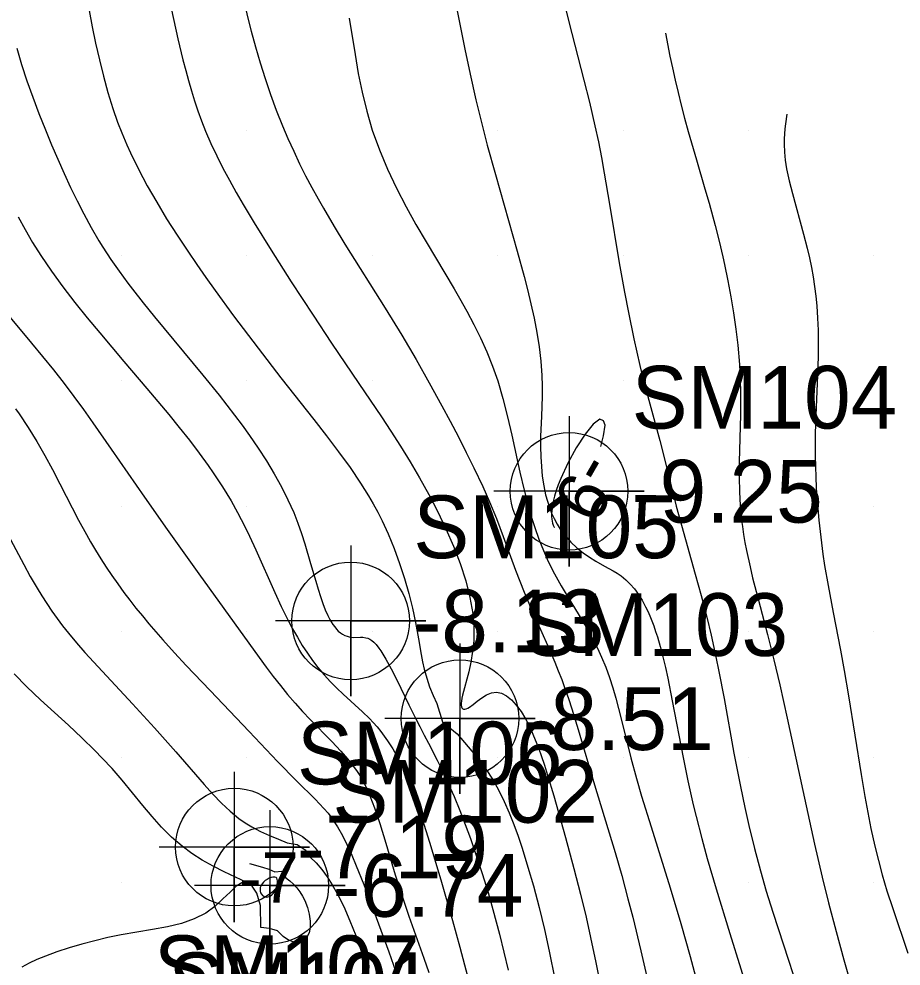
# Model space of a CAD drawing. Extents: x 2602990 to 2605851, y 618069 to 619180.
# Drawn here: x 2604065.9 to 2604101.09, y 618811.67 to 618849.44 of the extents above; entities that cross this region are included whole.
import ezdxf

# ---------------------------------------------------------------- set-up
doc = ezdxf.new("R2010")
doc.units = 0
for name, color, linetype in [('Default', 7, 'Continuous'), ('DTM Contours Major', 7, 'Continuous'), ('DTM Contours Minor', 7, 'Continuous'), ('DTM Contours Minor Text', 7, 'Continuous'), ('Exist DTM Regular Point Underwater CELL', 7, 'Continuous'), ('Exist DTM Regular Point Underwater Cogo Elevation', 7, 'Continuous'), ('Exist DTM Regular Point Underwater Cogo Number', 7, 'Continuous'), ('Exist DTM Scan Elevation Point', 7, 'Continuous')]:
    doc.layers.add(name, color=color, linetype=linetype)

# ---------------------------------------------------------------- blocks, each defined once
blk = doc.blocks.new('POINT_DISPLAY')
at = {"layer": 'Default'}
blk.add_line((0, 0), (0, 0), dxfattribs=at)

msp = doc.modelspace()

# ---------------------------------------------------------------- linework, layer by layer
at = {"layer": 'DTM Contours Major'}
msp.add_lwpolyline([(2604065.816, 618848.266), (2604066.006, 618847.619), (2604066.219, 618846.966), (2604066.453, 618846.312), (2604066.701, 618845.659), (2604066.961, 618845.011), (2604067.206, 618844.421), (2604067.455, 618843.841), (2604067.71, 618843.273), (2604067.967, 618842.72), (2604068.229, 618842.183), (2604068.493, 618841.667), (2604068.79, 618841.119), (2604069.096, 618840.591), (2604069.254, 618840.333), (2604069.573, 618839.842), (2604069.899, 618839.373), (2604070.247, 618838.9), (2604070.43, 618838.66), (2604070.859, 618838.113), (2604071.313, 618837.553), (2604073.236, 618835.236), (2604073.885, 618834.436), (2604074.2, 618834.036), (2604074.508, 618833.635), (2604074.809, 618833.232), (2604075.1, 618832.827), (2604075.448, 618832.32), (2604075.778, 618831.81), (2604076.088, 618831.297), (2604076.374, 618830.783), (2604076.634, 618830.268), (2604076.864, 618829.753), (2604077.029, 618829.334), (2604077.175, 618828.918), (2604077.307, 618828.508), (2604077.538, 618827.718), (2604077.74, 618827.012), (2604077.835, 618826.699), (2604077.93, 618826.403), (2604078.027, 618826.128), (2604078.125, 618825.875), (2604078.226, 618825.648), (2604078.292, 618825.517), (2604078.36, 618825.398), (2604078.429, 618825.29), (2604078.499, 618825.192), (2604078.571, 618825.106), (2604078.644, 618825.031), (2604078.729, 618824.959), (2604078.816, 618824.901), (2604078.903, 618824.855), (2604078.991, 618824.821), (2604079.08, 618824.798), (2604079.167, 618824.784), (2604079.259, 618824.779), (2604079.53, 618824.785), (2604079.619, 618824.782), (2604079.745, 618824.764), (2604079.82, 618824.74), (2604079.896, 618824.705), (2604079.976, 618824.654), (2604080.061, 618824.582), (2604080.148, 618824.492), (2604080.265, 618824.344), (2604080.341, 618824.235), (2604080.536, 618823.912), (2604080.747, 618823.522), (2604080.971, 618823.078), (2604081.459, 618822.082), (2604081.721, 618821.557), (2604081.892, 618821.225), (2604082.063, 618820.876), (2604082.242, 618820.556), (2604082.59, 618819.878), (2604082.76, 618819.533), (2604083.016, 618818.984), (2604083.259, 618818.428), (2604083.49, 618817.869), (2604083.707, 618817.313), (2604083.91, 618816.764), (2604084.174, 618816.006), (2604084.385, 618815.359), (2604084.617, 618814.6), (2604084.809, 618813.931), (2604085.074, 618812.94), (2604085.252, 618812.224), (2604085.42, 618811.503)], dxfattribs=at)
at = {"layer": 'DTM Contours Minor'}
for points in [[(2604083.022, 618851.578), (2604083.692, 618848.226), (2604083.905, 618847.228), (2604084.135, 618846.211), (2604084.382, 618845.194), (2604084.587, 618844.405), (2604084.907, 618843.234), (2604085.779, 618840.18), (2604086.056, 618839.161), (2604086.189, 618838.643), (2604086.325, 618838.08), (2604086.452, 618837.509), (2604086.564, 618836.934), (2604086.657, 618836.358), (2604086.726, 618835.785), (2604086.767, 618835.218), (2604086.777, 618834.803), (2604086.773, 618834.392), (2604086.743, 618833.586), (2604086.714, 618832.798), (2604086.71, 618832.386), (2604086.719, 618831.981), (2604086.742, 618831.585), (2604086.781, 618831.199), (2604086.837, 618830.826), (2604086.913, 618830.467), (2604086.982, 618830.213), (2604087.062, 618829.969), (2604087.153, 618829.734), (2604087.256, 618829.511), (2604087.371, 618829.297), (2604087.498, 618829.096), (2604087.701, 618828.824), (2604087.924, 618828.576), (2604088.161, 618828.352), (2604088.408, 618828.151), (2604088.659, 618827.973), (2604088.909, 618827.817), (2604089.265, 618827.621), (2604089.605, 618827.436), (2604089.768, 618827.337), (2604089.925, 618827.228), (2604090.11, 618827.076), (2604090.286, 618826.903), (2604090.454, 618826.708), (2604090.612, 618826.493), (2604090.762, 618826.257), (2604090.901, 618826), (2604090.988, 618825.821), (2604091.071, 618825.632), (2604091.151, 618825.436), (2604091.227, 618825.231), (2604091.3, 618825.018), (2604091.37, 618824.797), (2604091.482, 618824.409), (2604091.587, 618824.003), (2604091.688, 618823.581), (2604091.783, 618823.146), (2604091.964, 618822.249), (2604092.394, 618819.994), (2604092.589, 618819.052), (2604092.803, 618818.105), (2604092.917, 618817.63), (2604093.141, 618816.758), (2604093.36, 618815.961), (2604093.712, 618814.757), (2604094.262, 618812.965), (2604095.135, 618810.157)], [(2604071.896, 618850.232), (2604072.247, 618848.639), (2604072.447, 618847.8), (2604072.555, 618847.38), (2604072.665, 618846.977), (2604072.782, 618846.575), (2604072.908, 618846.172), (2604073.044, 618845.769), (2604073.19, 618845.367), (2604073.349, 618844.965), (2604073.563, 618844.471), (2604073.795, 618843.978), (2604074.042, 618843.488), (2604074.302, 618843.002), (2604074.571, 618842.519), (2604074.848, 618842.041), (2604075.289, 618841.306), (2604075.964, 618840.22), (2604076.769, 618838.957), (2604077.636, 618837.622), (2604078.376, 618836.505), (2604079.466, 618834.894), (2604080.362, 618833.57), (2604080.74, 618832.997), (2604081.123, 618832.397), (2604081.507, 618831.775), (2604081.885, 618831.134), (2604082.252, 618830.476), (2604082.602, 618829.805), (2604082.936, 618829.11), (2604083.239, 618828.411), (2604083.504, 618827.717), (2604083.725, 618827.034), (2604083.894, 618826.369), (2604084.005, 618825.731), (2604084.026, 618825.544), (2604084.041, 618825.361), (2604084.05, 618825.181), (2604084.053, 618825.004), (2604084.052, 618824.83), (2604084.045, 618824.659), (2604084.001, 618824.209), (2604083.93, 618823.787), (2604083.844, 618823.398), (2604083.598, 618822.468), (2604083.573, 618822.347), (2604083.556, 618822.24), (2604083.547, 618822.148), (2604083.547, 618822.071), (2604083.556, 618822.009), (2604083.575, 618821.963), (2604083.604, 618821.931), (2604083.643, 618821.915), (2604083.69, 618821.915), (2604083.746, 618821.93), (2604083.809, 618821.958), (2604083.879, 618821.999), (2604084.024, 618822.105), (2604084.187, 618822.233), (2604084.365, 618822.365), (2604084.554, 618822.481), (2604084.751, 618822.562), (2604084.955, 618822.589), (2604085.153, 618822.55), (2604085.352, 618822.449), (2604085.55, 618822.29), (2604085.744, 618822.08), (2604085.932, 618821.823), (2604086.112, 618821.525), (2604086.223, 618821.312), (2604086.331, 618821.086), (2604086.435, 618820.847), (2604086.537, 618820.596), (2604086.636, 618820.335), (2604086.732, 618820.065), (2604086.862, 618819.68), (2604086.989, 618819.282), (2604087.236, 618818.457), (2604087.706, 618816.792), (2604088.039, 618815.566), (2604088.303, 618814.542), (2604088.527, 618813.616), (2604088.709, 618812.809), (2604088.92, 618811.815), (2604089.25, 618810.161)], [(2604068.699, 618849.771), (2604068.827, 618849.121), (2604068.964, 618848.465), (2604069.113, 618847.806), (2604069.276, 618847.151), (2604069.455, 618846.503), (2604069.652, 618845.869), (2604069.842, 618845.326), (2604070.007, 618844.897), (2604070.211, 618844.414), (2604070.357, 618844.092), (2604070.675, 618843.441), (2604071.024, 618842.786), (2604071.399, 618842.128), (2604071.796, 618841.471), (2604072.21, 618840.818), (2604072.636, 618840.172), (2604072.995, 618839.645), (2604073.358, 618839.124), (2604073.726, 618838.609), (2604074.469, 618837.594), (2604075.44, 618836.308), (2604076.35, 618835.131), (2604077.671, 618833.458), (2604078.171, 618832.816), (2604078.654, 618832.177), (2604079.111, 618831.545), (2604079.533, 618830.923), (2604079.845, 618830.426), (2604080.037, 618830.097), (2604080.219, 618829.764), (2604080.392, 618829.426), (2604080.554, 618829.083), (2604080.632, 618828.91), (2604080.873, 618828.325), (2604081.09, 618827.729), (2604081.283, 618827.129), (2604081.452, 618826.531), (2604081.597, 618825.942), (2604081.718, 618825.368), (2604081.836, 618824.719), (2604081.945, 618824.1), (2604082.005, 618823.8), (2604082.072, 618823.508), (2604082.171, 618823.15), (2604082.287, 618822.802), (2604082.421, 618822.465), (2604082.573, 618822.139), (2604082.798, 618821.416), (2604083.085, 618821.167), (2604083.384, 618820.934), (2604084.118, 618820.067), (2604084.357, 618819.764), (2604084.594, 618819.432), (2604084.745, 618819.201), (2604084.817, 618819.082), (2604085.048, 618818.67), (2604085.261, 618818.236), (2604085.46, 618817.784), (2604085.644, 618817.319), (2604085.816, 618816.845), (2604085.977, 618816.367), (2604086.209, 618815.618), (2604086.424, 618814.865), (2604086.651, 618814.003), (2604086.862, 618813.133), (2604087.057, 618812.261), (2604087.284, 618811.143)], [(2604074.886, 618850.093), (2604075.047, 618849.409), (2604075.164, 618848.947), (2604075.334, 618848.322), (2604075.52, 618847.69), (2604075.721, 618847.056), (2604075.937, 618846.423), (2604076.168, 618845.796), (2604076.413, 618845.18), (2604076.633, 618844.663), (2604076.863, 618844.158), (2604077.099, 618843.665), (2604077.34, 618843.185), (2604077.586, 618842.718), (2604077.834, 618842.264), (2604078.048, 618841.886), (2604078.476, 618841.157), (2604078.902, 618840.46), (2604080.513, 618837.906), (2604081.175, 618836.824), (2604081.743, 618835.857), (2604082.268, 618834.928), (2604082.775, 618834.007), (2604083.105, 618833.393), (2604083.432, 618832.773), (2604083.749, 618832.153), (2604084.052, 618831.54), (2604084.407, 618830.788), (2604084.673, 618830.185), (2604084.947, 618829.518), (2604085.219, 618828.805), (2604085.711, 618827.455), (2604085.878, 618827.015), (2604086.05, 618826.583), (2604086.307, 618825.982), (2604086.99, 618824.466), (2604087.279, 618823.786), (2604087.418, 618823.441), (2604087.553, 618823.093), (2604087.682, 618822.74), (2604087.823, 618822.335), (2604087.957, 618821.926), (2604088.211, 618821.098), (2604088.86, 618818.894), (2604089.684, 618816.2), (2604089.948, 618815.284), (2604090.197, 618814.358), (2604090.385, 618813.615), (2604090.704, 618812.278), (2604091.428, 618809.165)], [(2604087.692, 618849.918), (2604087.841, 618849.317), (2604088.443, 618846.999), (2604088.663, 618846.119), (2604088.882, 618845.17), (2604089.016, 618844.535), (2604089.138, 618843.915), (2604089.252, 618843.292), (2604089.465, 618842.052), (2604089.85, 618839.709), (2604090.056, 618838.548), (2604090.212, 618837.737), (2604090.432, 618836.683), (2604090.552, 618836.148), (2604090.677, 618835.613), (2604090.809, 618835.077), (2604091.069, 618834.087), (2604091.464, 618832.631), (2604091.681, 618831.791), (2604092.125, 618830.012), (2604092.331, 618829.248), (2604092.882, 618827.298), (2604093.115, 618826.445), (2604093.338, 618825.581), (2604093.511, 618824.861), (2604093.701, 618823.999), (2604093.822, 618823.412), (2604094.028, 618822.334), (2604094.426, 618820.156), (2604094.685, 618818.829), (2604094.86, 618817.992), (2604095.021, 618817.274), (2604095.243, 618816.361), (2604095.48, 618815.47), (2604095.716, 618814.657), (2604095.976, 618813.82), (2604096.398, 618812.521), (2604096.975, 618810.761)], [(2604079.079, 618849.467), (2604079.309, 618848.012), (2604079.44, 618847.265), (2604079.593, 618846.511), (2604079.777, 618845.754), (2604080, 618845), (2604080.282, 618844.217), (2604080.607, 618843.445), (2604080.965, 618842.688), (2604081.347, 618841.95), (2604081.742, 618841.235), (2604082.142, 618840.545), (2604083.264, 618838.672), (2604083.476, 618838.306), (2604083.77, 618837.784), (2604084.05, 618837.255), (2604084.316, 618836.716), (2604084.564, 618836.163), (2604084.793, 618835.592), (2604085, 618835), (2604085.209, 618834.298), (2604085.394, 618833.573), (2604085.563, 618832.835), (2604085.885, 618831.362), (2604086.053, 618830.646), (2604086.186, 618830.135), (2604086.328, 618829.638), (2604086.481, 618829.157), (2604086.646, 618828.691), (2604086.825, 618828.241), (2604087.018, 618827.807), (2604087.269, 618827.307), (2604087.536, 618826.828), (2604087.811, 618826.366), (2604088.355, 618825.481), (2604088.608, 618825.051), (2604088.802, 618824.699), (2604088.981, 618824.347), (2604089.143, 618823.994), (2604089.311, 618823.586), (2604089.46, 618823.176), (2604089.593, 618822.764), (2604089.713, 618822.354), (2604089.823, 618821.945), (2604090.071, 618820.948), (2604090.314, 618819.973), (2604090.537, 618819.153), (2604090.742, 618818.449), (2604091.12, 618817.218), (2604091.874, 618814.795), (2604092.3, 618813.374), (2604092.677, 618812.048), (2604093.104, 618810.464)], [(2604091.694, 618848.871), (2604091.868, 618847.957), (2604091.967, 618847.483), (2604092.076, 618846.997), (2604092.195, 618846.499), (2604092.322, 618845.991), (2604092.458, 618845.473), (2604092.603, 618844.946), (2604092.93, 618843.816), (2604093.268, 618842.668), (2604093.434, 618842.091), (2604093.677, 618841.203), (2604093.835, 618840.579), (2604093.982, 618839.953), (2604094.052, 618839.638), (2604094.184, 618839), (2604094.304, 618838.358), (2604094.41, 618837.714), (2604094.502, 618837.071), (2604094.577, 618836.433), (2604094.643, 618835.659), (2604094.674, 618835.089), (2604094.689, 618834.501), (2604094.691, 618834.277), (2604094.686, 618833.648), (2604094.638, 618831.771), (2604094.632, 618831.164), (2604094.642, 618830.575), (2604094.671, 618830.038), (2604094.719, 618829.515), (2604094.76, 618829.193), (2604094.808, 618828.873), (2604094.863, 618828.555), (2604094.925, 618828.236), (2604095.066, 618827.594), (2604095.171, 618827.156), (2604095.401, 618826.264), (2604095.765, 618824.886), (2604096.015, 618823.888), (2604096.251, 618822.886), (2604096.546, 618821.562), (2604097.167, 618818.671), (2604097.64, 618816.536), (2604097.945, 618815.22), (2604098.196, 618814.198), (2604098.496, 618813.047), (2604098.804, 618811.926), (2604099.182, 618810.618)], [(2604096.532, 618845.645), (2604096.478, 618845.255), (2604096.455, 618845.057), (2604096.437, 618844.856), (2604096.426, 618844.65), (2604096.424, 618844.439), (2604096.438, 618844.129), (2604096.472, 618843.803), (2604096.527, 618843.46), (2604096.628, 618842.985), (2604096.755, 618842.481), (2604097.205, 618840.856), (2604097.348, 618840.291), (2604097.434, 618839.912), (2604097.512, 618839.531), (2604097.58, 618839.149), (2604097.639, 618838.766), (2604097.688, 618838.381), (2604097.727, 618837.996), (2604097.76, 618837.509), (2604097.778, 618837.021), (2604097.784, 618836.533), (2604097.779, 618836.044), (2604097.767, 618835.557), (2604097.68, 618833.301), (2604097.669, 618832.863), (2604097.663, 618832.426), (2604097.665, 618832.004), (2604097.673, 618831.584), (2604097.687, 618831.165), (2604097.708, 618830.747), (2604097.735, 618830.331), (2604097.767, 618829.915), (2604097.81, 618829.456), (2604097.858, 618829), (2604097.913, 618828.546), (2604097.974, 618828.095), (2604098.041, 618827.649), (2604098.177, 618826.844), (2604098.383, 618825.768), (2604098.677, 618824.264), (2604098.824, 618823.457), (2604098.995, 618822.44), (2604099.494, 618819.306), (2604099.642, 618818.437), (2604099.802, 618817.58), (2604099.888, 618817.157), (2604100.044, 618816.452), (2604100.186, 618815.882), (2604100.341, 618815.309), (2604100.529, 618814.675), (2604100.756, 618813.966), (2604101.356, 618812.184)], [(2604065.867, 618841.551), (2604066.147, 618841.039), (2604066.45, 618840.524), (2604066.775, 618840.006), (2604067.203, 618839.377), (2604067.659, 618838.751), (2604068.137, 618838.13), (2604068.629, 618837.517), (2604069.128, 618836.914), (2604070.093, 618835.776), (2604071.008, 618834.703), (2604071.447, 618834.183), (2604071.878, 618833.664), (2604072.296, 618833.147), (2604072.701, 618832.635), (2604073.087, 618832.127), (2604073.452, 618831.626), (2604073.648, 618831.344), (2604073.837, 618831.064), (2604074.019, 618830.784), (2604074.194, 618830.503), (2604074.363, 618830.22), (2604074.626, 618829.753), (2604074.914, 618829.2), (2604075.1, 618828.818), (2604075.353, 618828.269), (2604076.107, 618826.569), (2604076.364, 618826.012), (2604076.63, 618825.475), (2604076.817, 618825.121), (2604077.01, 618824.781), (2604077.207, 618824.455), (2604077.41, 618824.144), (2604077.618, 618823.85), (2604077.831, 618823.573), (2604078.079, 618823.279), (2604078.332, 618823.005), (2604078.584, 618822.751), (2604078.833, 618822.513), (2604079.607, 618821.81), (2604079.882, 618821.544), (2604080.039, 618821.377), (2604080.19, 618821.205), (2604080.334, 618821.027), (2604080.472, 618820.843), (2604080.606, 618820.653), (2604080.814, 618820.328), (2604080.968, 618820.064), (2604081.117, 618819.783), (2604081.191, 618819.636), (2604081.303, 618819.393), (2604081.414, 618819.137), (2604081.523, 618818.868), (2604081.631, 618818.586), (2604081.845, 618817.982), (2604081.991, 618817.543), (2604082.284, 618816.606), (2604082.726, 618815.109), (2604083.193, 618813.493), (2604083.49, 618812.432), (2604083.801, 618811.271)], [(2604065.551, 618837.533), (2604066.409, 618836.506), (2604066.845, 618835.979), (2604067.279, 618835.443), (2604067.705, 618834.899), (2604068.097, 618834.381), (2604068.48, 618833.858), (2604068.855, 618833.332), (2604069.586, 618832.282), (2604070.908, 618830.364), (2604071.815, 618829.074), (2604073.074, 618827.317), (2604075.49, 618823.969), (2604075.767, 618823.592), (2604076.048, 618823.221), (2604076.332, 618822.856), (2604076.622, 618822.5), (2604076.916, 618822.155), (2604077.217, 618821.824), (2604077.519, 618821.506), (2604078.388, 618820.62), (2604078.746, 618820.24), (2604079.015, 618819.931), (2604079.253, 618819.629), (2604079.393, 618819.43), (2604079.523, 618819.225), (2604079.584, 618819.12), (2604079.696, 618818.91), (2604079.801, 618818.691), (2604079.901, 618818.463), (2604079.995, 618818.225), (2604080.086, 618817.977), (2604080.175, 618817.719), (2604080.294, 618817.352), (2604080.533, 618816.568), (2604080.914, 618815.304), (2604081.173, 618814.495), (2604081.457, 618813.661), (2604082.055, 618811.989), (2604082.254, 618811.416)], [(2604065.766, 618833.886), (2604065.911, 618833.686), (2604066.276, 618833.146), (2604066.618, 618832.592), (2604066.941, 618832.029), (2604067.247, 618831.465), (2604067.539, 618830.903), (2604068.282, 618829.453), (2604068.593, 618828.875), (2604068.753, 618828.591), (2604068.955, 618828.248), (2604069.165, 618827.909), (2604069.382, 618827.572), (2604069.608, 618827.238), (2604069.843, 618826.906), (2604070.087, 618826.573), (2604070.325, 618826.26), (2604070.571, 618825.947), (2604070.827, 618825.632), (2604071.091, 618825.315), (2604071.363, 618824.997), (2604071.644, 618824.676), (2604072.105, 618824.165), (2604072.578, 618823.653), (2604073.526, 618822.653), (2604075.085, 618821.019), (2604076.224, 618819.825), (2604076.989, 618819.041), (2604077.718, 618818.326), (2604077.894, 618818.147), (2604078.067, 618817.96), (2604078.235, 618817.762), (2604078.397, 618817.548), (2604078.606, 618817.228), (2604078.805, 618816.877), (2604078.994, 618816.498), (2604079.177, 618816.095), (2604079.356, 618815.671), (2604079.655, 618814.919), (2604080.15, 618813.614), (2604080.659, 618812.239), (2604080.849, 618811.709), (2604081.034, 618811.174)], [(2604089.221, 618833.411), (2604089.07, 618833.483), (2604088.812, 618833.28), (2604088.487, 618832.874), (2604088.135, 618832.331), (2604087.797, 618831.723), (2604087.513, 618831.117), (2604087.413, 618830.865), (2604087.331, 618830.627), (2604087.266, 618830.404), (2604087.216, 618830.196), (2604087.181, 618830.004), (2604087.16, 618829.828), (2604087.153, 618829.709), (2604087.152, 618829.598), (2604087.158, 618829.497), (2604087.17, 618829.406), (2604087.188, 618829.326), (2604087.212, 618829.255), (2604087.256, 618829.173), (2604087.262, 618829.166)], [(2604089.119, 618832.388), (2604089.225, 618832.81), (2604089.285, 618833.244), (2604089.221, 618833.411)], [(2604065.566, 618828.678), (2604066.093, 618827.689), (2604066.355, 618827.209), (2604066.625, 618826.742), (2604066.815, 618826.431), (2604067.011, 618826.127), (2604067.215, 618825.827), (2604067.426, 618825.532), (2604067.646, 618825.239), (2604067.875, 618824.949), (2604068.198, 618824.561), (2604068.537, 618824.173), (2604068.889, 618823.784), (2604070.437, 618822.125), (2604071.314, 618821.166), (2604072.168, 618820.209), (2604073.295, 618818.911), (2604073.641, 618818.525), (2604073.984, 618818.167), (2604074.326, 618817.842), (2604074.671, 618817.557), (2604074.928, 618817.377), (2604075.188, 618817.219), (2604075.543, 618817.038), (2604075.902, 618816.88), (2604076.259, 618816.732), (2604076.609, 618816.58), (2604077.001, 618816.52), (2604077.318, 618816.31), (2604077.519, 618816.014), (2604077.758, 618815.783), (2604077.984, 618815.522), (2604078.198, 618815.232), (2604078.402, 618814.914), (2604078.597, 618814.568), (2604078.857, 618814.046), (2604079.104, 618813.482), (2604079.338, 618812.886), (2604079.558, 618812.268), (2604079.765, 618811.636)], [(2604075, 618815), (2604074.544, 618815.211), (2604074.093, 618815.427), (2604073.649, 618815.654), (2604073.218, 618815.897), (2604072.803, 618816.16), (2604072.409, 618816.45), (2604071.988, 618816.816), (2604071.591, 618817.215), (2604071.212, 618817.638), (2604070.844, 618818.078), (2604070.015, 618819.09), (2604069.617, 618819.548), (2604069.23, 618819.967), (2604068.932, 618820.271), (2604068.416, 618820.771), (2604067.875, 618821.274), (2604066.766, 618822.292), (2604066.225, 618822.806), (2604065.71, 618823.325)], [(2604075.097, 618815.765), (2604075.615, 618815.614), (2604075.866, 618815.529), (2604076.107, 618815.433), (2604076.391, 618815.45), (2604076.548, 618815.195), (2604076.71, 618815.073), (2604076.858, 618814.937), (2604076.993, 618814.789), (2604077.113, 618814.631), (2604077.218, 618814.463), (2604077.309, 618814.287), (2604077.416, 618814.013), (2604077.487, 618813.736), (2604077.521, 618813.467), (2604077.517, 618813.217), (2604077.474, 618812.999), (2604077.389, 618812.823), (2604077.252, 618812.692), (2604077.078, 618812.627), (2604076.877, 618812.629), (2604076.659, 618812.703), (2604076.437, 618812.85), (2604076.222, 618813.075), (2604075.893, 618813.164), (2604075.555, 618813.212), (2604075.545, 618814.09), (2604075.395, 618814.573), (2604075.201, 618814.852), (2604075, 618815), (2604074.795, 618814.989), (2604074.572, 618814.851), (2604074.324, 618814.624), (2604074.043, 618814.346), (2604073.724, 618814.053), (2604073.358, 618813.784), (2604072.898, 618813.55), (2604072.384, 618813.373), (2604071.826, 618813.236), (2604071.232, 618813.125), (2604069.981, 618812.912), (2604069.453, 618812.805), (2604068.926, 618812.683), (2604068.407, 618812.547), (2604067.902, 618812.398), (2604067.417, 618812.238), (2604066.957, 618812.067), (2604066.622, 618811.928), (2604066.309, 618811.784), (2604066.019, 618811.634)], [(2604076.16, 618815.201), (2604076.106, 618815.222), (2604076.038, 618815.222), (2604075.961, 618815.203), (2604075.881, 618815.171), (2604075.803, 618815.129), (2604075.732, 618815.081), (2604075.66, 618815.018), (2604075.604, 618814.954), (2604075.563, 618814.888), (2604075.532, 618814.808), (2604075.521, 618814.731), (2604075.526, 618814.658), (2604075.546, 618814.591), (2604075.579, 618814.533), (2604075.622, 618814.486), (2604075.667, 618814.455), (2604075.718, 618814.434), (2604075.772, 618814.424), (2604075.828, 618814.427), (2604075.886, 618814.442), (2604075.943, 618814.471), (2604075.994, 618814.51), (2604076.044, 618814.561), (2604076.09, 618814.626), (2604076.134, 618814.703), (2604076.174, 618814.793), (2604076.209, 618814.897), (2604076.22, 618815.016), (2604076.218, 618815.075), (2604076.209, 618815.129), (2604076.19, 618815.172), (2604076.16, 618815.201)]]:
    msp.add_lwpolyline(points, dxfattribs=at)
at = {"layer": 'Exist DTM Regular Point Underwater CELL'}
for points in [[(2604087.846, 618833.603), (2604087.846, 618827.603), (2604087.846, 618830.603), (2604090.846, 618830.603), (2604084.846, 618830.603)], [(2604079.136, 618828.435), (2604079.136, 618822.435), (2604079.136, 618825.435), (2604082.136, 618825.435), (2604076.136, 618825.435)], [(2604083.495, 618824.537), (2604083.495, 618818.537), (2604083.495, 618821.537), (2604086.495, 618821.537), (2604080.495, 618821.537)], [(2604074.494, 618819.416), (2604074.494, 618813.416), (2604074.494, 618816.416), (2604077.494, 618816.416), (2604071.494, 618816.416)], [(2604075.91, 618817.889), (2604075.91, 618811.889), (2604075.91, 618814.889), (2604078.91, 618814.889), (2604072.91, 618814.889)]]:
    msp.add_lwpolyline(points, dxfattribs=at)
for centre in [(2604087.846, 618830.603), (2604079.136, 618825.435), (2604083.495, 618821.537), (2604074.494, 618816.416), (2604075.91, 618814.889)]:
    msp.add_circle(centre, 2.344, dxfattribs=at)

# ---------------------------------------------------------------- block references
at = {"layer": 'Exist DTM Scan Elevation Point', "xscale": 1.3123333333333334, "yscale": 1.3123333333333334}
for p in [(2604070, 618845), (2604075, 618845), (2604080, 618845), (2604085, 618845), (2604090, 618845), (2604095, 618845), (2604070, 618840), (2604075, 618840), (2604080, 618840), (2604085, 618840), (2604090, 618840), (2604095, 618840), (2604100, 618840), (2604070, 618835), (2604075, 618835), (2604080, 618835), (2604085, 618835), (2604090, 618835), (2604095, 618835), (2604100, 618835), (2604070, 618830), (2604075, 618830), (2604080, 618830), (2604085, 618830), (2604090, 618830), (2604095, 618830), (2604100, 618830), (2604070, 618825), (2604075, 618825), (2604080, 618825), (2604085, 618825), (2604090, 618825), (2604095, 618825), (2604100, 618825), (2604070, 618820), (2604075, 618820), (2604080, 618820), (2604085, 618820), (2604090, 618820), (2604095, 618820), (2604100, 618820), (2604070, 618815), (2604075, 618815), (2604080, 618815), (2604085, 618815), (2604090, 618815), (2604095, 618815), (2604100, 618815)]:
    msp.add_blockref('POINT_DISPLAY', p, dxfattribs=at)

# ---------------------------------------------------------------- texts
at = {"layer": 'DTM Contours Minor Text'}
msp.add_text('-9', height=2, rotation=240.0317, dxfattribs=at).set_placement((2604088.334, 618832.276))
msp.add_text('-7', height=2, dxfattribs=at).set_placement((2604074.688, 618814.201))
at = {"layer": 'Exist DTM Regular Point Underwater Cogo Elevation'}
for s, p in [('-9.25', (2604090.346, 618829.353)), ('-8.13', (2604081.636, 618824.185)), ('-8.51', (2604085.995, 618820.287)), ('-7.19', (2604076.994, 618815.166)), ('-6.74', (2604078.41, 618813.639))]:
    msp.add_text(s, height=2.5, dxfattribs=at).set_placement(p)
at = {"layer": 'Exist DTM Regular Point Underwater Cogo Number'}
for s, p in [('SM104', (2604090.346, 618833.103)), ('SM105', (2604081.636, 618827.935)), ('SM103', (2604085.995, 618824.037)), ('SM106', (2604076.994, 618818.916)), ('SM102', (2604078.41, 618817.389)), ('SM107', (2604071.286, 618810.393)), ('SM101', (2604071.856, 618809.713))]:
    msp.add_text(s, height=2.5, dxfattribs=at).set_placement(p)

doc.saveas('drawing.dxf')
